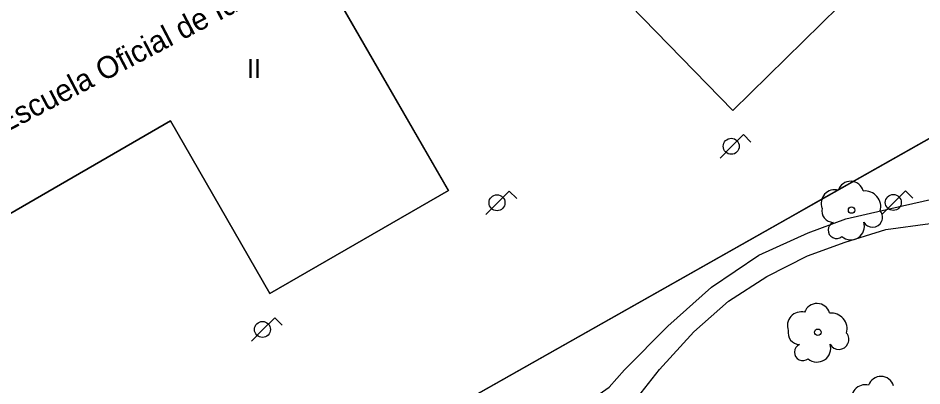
# Model space of a CAD drawing. Extents: x 282771 to 285132, y 4823109 to 4825496.
# Drawn here: x 283503.6 to 283575.6, y 4823389.7 to 4823419 of the extents above; entities that cross this region are included whole.
import ezdxf

# ---------------------------------------------------------------- set-up
doc = ezdxf.new("R2010")
doc.units = 0
for name, color, linetype in [('ARBOL', 7, 'Continuous'), ('COLEGIO-AREA', 7, 'Continuous'), ('COLEGIO-TEXTO', 7, 'Continuous'), ('EDIFICIO', 7, 'Continuous'), ('FAROLA', 7, 'Continuous'), ('PARQUE-JARDIN-AREA', 7, 'Continuous'), ('TXT-ALTURA-EDIFICIO', 7, 'Continuous'), ('ZONA-VERDE', 7, 'Continuous')]:
    doc.layers.add(name, color=color, linetype=linetype)

msp = doc.modelspace()

# ---------------------------------------------------------------- linework, layer by layer
at = {"layer": 'ARBOL'}
for centre in [(283570.015, 4823403.709), (283567.328, 4823393.968)]:
    msp.add_circle(centre, 0.255, dxfattribs=at)
for centre, radius, start, end in [((283569.945, 4823404.969), 1.038, 15.64225, 161.38431), ((283568.685, 4823404.239), 1.097, 75.43176, 200.55605), ((283571.075, 4823403.969), 1.272, 345.0327, 95.79922), ((283568.575, 4823403.669), 0.935, 168.59894, 268.13232), ((283571.685, 4823403.139), 0.797, 208.96243, 38.99099), ((283568.815, 4823402.119), 0.672, 113.73669, 309.47246), ((283569.955, 4823402.419), 1.086, 228.95444, 17.92792), ((283565.998, 4823394.498), 1.097, 75.43176, 200.55605), ((283567.258, 4823395.228), 1.038, 15.64225, 161.38431), ((283568.388, 4823394.228), 1.272, 345.0327, 95.79922), ((283565.888, 4823393.928), 0.935, 168.59894, 268.13232), ((283568.998, 4823393.398), 0.797, 208.96243, 38.99099), ((283566.128, 4823392.378), 0.672, 113.73669, 309.47246), ((283567.268, 4823392.678), 1.086, 228.95444, 17.92792), ((283572.354, 4823389.411), 1.038, 15.64228, 161.38435), ((283571.094, 4823388.681), 1.097, 75.4318, 200.55608)]:
    msp.add_arc(centre, radius, start, end, dxfattribs=at)
at = {"layer": 'COLEGIO-AREA'}
for points in [[(283535.771, 4823430.103), (283536.418, 4823428.986), (283541.1, 4823431.662), (283560.554, 4823411.66), (283571.824, 4823422.74), (283554.564, 4823440.48), (283557.124, 4823441.94), (283552.324, 4823450.6), (283530.966, 4823438.392), (283534.514, 4823432.27)], [(283525.357, 4823426.983), (283525.357, 4823426.983), (283521.814, 4823433.127), (283493.745, 4823416.9), (283501.865, 4823402.84), (283515.704, 4823410.83), (283523.634, 4823397.07), (283537.874, 4823405.28), (283526.604, 4823424.82), (283526.604, 4823424.82)]]:
    msp.add_lwpolyline(points, dxfattribs=at)
at = {"layer": 'EDIFICIO'}
for points in [[(283541.1, 4823431.662), (283536.418, 4823428.986), (283530.966, 4823438.392), (283552.324, 4823450.6), (283557.124, 4823441.94), (283554.564, 4823440.48), (283571.824, 4823422.74), (283560.554, 4823411.66), (283541.1, 4823431.662)], [(283521.814, 4823433.127), (283537.874, 4823405.28), (283523.634, 4823397.07), (283515.705, 4823410.83), (283501.865, 4823402.84), (283493.745, 4823416.9), (283521.814, 4823433.127)]]:
    msp.add_lwpolyline(points, dxfattribs=at)
at = {"layer": 'FAROLA'}
for p, q in [((283561.404, 4823409.73), (283560.464, 4823408.8)), ((283561.994, 4823409.14), (283561.404, 4823409.73)), ((283560.464, 4823408.8), (283559.534, 4823407.86)), ((283542.724, 4823405.23), (283541.784, 4823404.3)), ((283543.314, 4823404.64), (283542.724, 4823405.23)), ((283574.324, 4823405.25), (283573.384, 4823404.32)), ((283574.914, 4823404.66), (283574.324, 4823405.25)), ((283541.784, 4823404.3), (283540.854, 4823403.36)), ((283573.384, 4823404.32), (283572.454, 4823403.38)), ((283524.024, 4823395.121), (283523.084, 4823394.191)), ((283524.614, 4823394.531), (283524.024, 4823395.121)), ((283523.084, 4823394.191), (283522.155, 4823393.251))]:
    msp.add_line(p, q, dxfattribs=at)
for centre in [(283560.424, 4823408.8), (283573.344, 4823404.32), (283541.744, 4823404.3), (283523.044, 4823394.191)]:
    msp.add_circle(centre, 0.637, dxfattribs=at)
at = {"layer": 'PARQUE-JARDIN-AREA'}
msp.add_lwpolyline([(283646.934, 4823428.056), (283615.089, 4823406.438), (283589.408, 4823391.837), (283517.998, 4823343.996), (283504.355, 4823368.796), (283587.242, 4823415.645), (283558.769, 4823466.793)], dxfattribs=at)
at = {"layer": 'ZONA-VERDE'}
for p, q in [((283569.508, 4823401.143), (283572.75, 4823402.177)), ((283572.75, 4823402.177), (283576.274, 4823402.647)), ((283566.493, 4823400.062), (283569.508, 4823401.143)), ((283563.252, 4823398.417), (283566.493, 4823400.062)), ((283560.198, 4823396.442), (283563.252, 4823398.417)), ((283557.426, 4823393.998), (283560.198, 4823396.442)), ((283554.7, 4823390.989), (283557.426, 4823393.998)), ((283552.257, 4823387.887), (283554.7, 4823390.989))]:
    msp.add_line(p, q, dxfattribs=at)
for points in [[(283558.784, 4823466.815), (283587.257, 4823415.667), (283566.75, 4823404.073), (283565.487, 4823403.359)], [(283565.487, 4823403.359), (283504.355, 4823368.796), (283505.867, 4823365.904), (283511.599, 4823370.51), (283517.801, 4823375.211), (283523.439, 4823378.69), (283528.795, 4823381.228), (283533.869, 4823383.297), (283539.883, 4823385.271), (283545.051, 4823386.305), (283547.87, 4823387.621), (283550.689, 4823389.596), (283551.899, 4823390.984), (283555.376, 4823394.463), (283558.852, 4823397.565), (283562.611, 4823400.104), (283566.558, 4823401.89), (283569.565, 4823403.018), (283574.075, 4823404.053), (283578.206, 4823404.994)]]:
    msp.add_lwpolyline(points, dxfattribs=at)

# ---------------------------------------------------------------- texts
at = {"layer": 'COLEGIO-TEXTO'}
msp.add_text('Escuela Oficial de Idiomas', height=1.75, rotation=27.65523, dxfattribs=at).set_placement((283502.37, 4823409.77))
at = {"layer": 'TXT-ALTURA-EDIFICIO'}
msp.add_text('II', height=1.5, rotation=0.00004, dxfattribs=at).set_placement((283521.816, 4823414.259))

doc.saveas('drawing.dxf')
